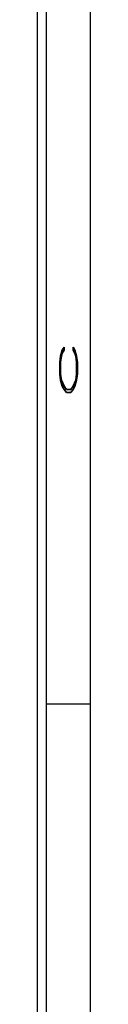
# Model space of a CAD drawing. Header units: inches. Extents: x 1880 to 2363, y -453 to -54.
# Tile 806 of 1056: x 2091.198 to 2091.498, y -125.157 to -119.571. Entities that reach past the tile are written whole.
import ezdxf

# ---------------------------------------------------------------- set-up
doc = ezdxf.new("R2010")
doc.units = ezdxf.units.IN
doc.header["$LTSCALE"] = 0.5
doc.header["$MEASUREMENT"] = 0
doc.layers.add('SID-M-D', color=42, linetype='Continuous')
doc.layers.add('SID-M-S', color=105, linetype='Continuous')
doc.styles.add('R', font='ROMAND.SHX')

# ---------------------------------------------------------------- blocks, each defined once
blk = doc.blocks.new('*U9')
at = {"layer": 'SID-M-S'}
for p, q in [((0.2499999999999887, 6.661338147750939e-16), (0.2499999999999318, 21.99999999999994)), ((0.3, 6.661338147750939e-16), (0.299999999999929, 21.99999999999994)), ((0.55, 6.661338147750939e-16), (0.549999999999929, 21.99999999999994)), ((0.2999999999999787, 6.999999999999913), (0.5499999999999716, 6.999999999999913))]:
    blk.add_line(p, q, dxfattribs=at)
at = {"layer": 'SID-M-D', "style": 'R', "width": 4}
blk.add_text('C', height=0.09999999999, rotation=90, dxfattribs=at).set_placement((0.4762159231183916, 8.715113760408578))

msp = doc.modelspace()

# ---------------------------------------------------------------- block references
at = {"layer": 'SID-M-D'}
msp.add_blockref('*U9', (2090.947833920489, -130.452003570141), dxfattribs=at)

doc.saveas('drawing.dxf')
